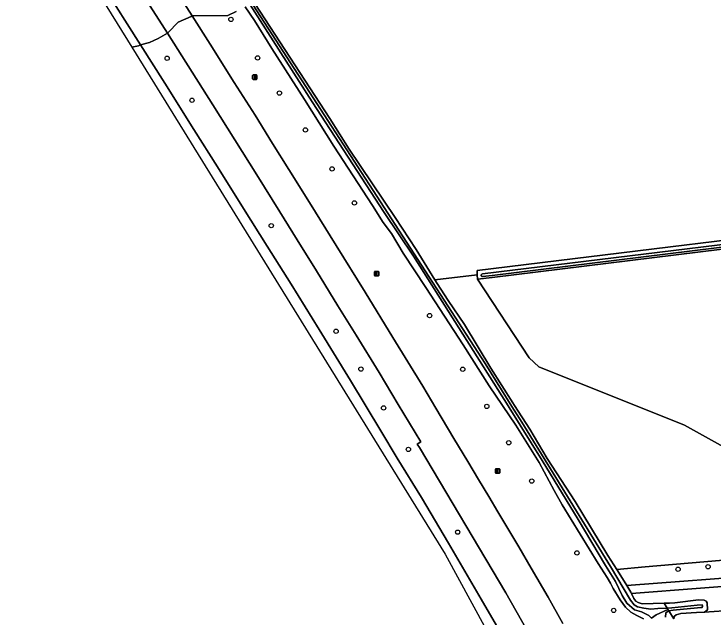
# Model space of a CAD drawing. Extents: x 161385 to 162589, y 388479 to 389756.
# Drawn here: x 161796.9 to 161955.8, y 388963.3 to 389100.4 of the extents above; entities that cross this region are included whole.
import ezdxf

# ---------------------------------------------------------------- set-up
doc = ezdxf.new("R2010")
doc.units = 0
for name, color, linetype in [('IMGEO_Berm_groen', 7, 'Continuous'), ('IMGEO_Boom', 7, 'Continuous'), ('IMGEO_Bouwland', 7, 'Continuous'), ('IMGEO_Grasland_agrarisch', 7, 'Continuous'), ('IMGEO_Grasland_overig', 7, 'Continuous'), ('IMGEO_Groenvoorziening', 7, 'Continuous'), ('IMGEO_Lichtmast', 7, 'Continuous'), ('IMGEO_Loofbos', 7, 'Continuous'), ('IMGEO_Oever', 7, 'Continuous'), ('IMGEO_Rijbaan_autoweg', 7, 'Continuous'), ('IMGEO_Waterloop', 7, 'Continuous')]:
    doc.layers.add(name, color=color, linetype=linetype)

msp = doc.modelspace()

# ---------------------------------------------------------------- linework, layer by layer
at = {"layer": 'IMGEO_Berm_groen'}
for points in [[(161830.78, 389110.33), (161837.38, 389099.93), (161845.47, 389100.01), (161847.35, 389100.97)], [(161817.07, 389106.89), (161825.61, 389093.34), (161827.68, 389093.88), (161829.62, 389094.82), (161831.76, 389095.99), (161825.81, 389105.42)], [(161847.35, 389100.97), (161845.47, 389100.01), (161837.38, 389099.93), (161841.49, 389093.55), (161846.97, 389084.8), (161851.68, 389077.35), (161855.64, 389070.93), (161859.35, 389065.05), (161864.05, 389057.52), (161870.12, 389047.75), (161876.71, 389037.13), (161883.04, 389026.85), (161889.79, 389015.84), (161892.77, 389010.82), (161896.88, 389003.91), (161900.02, 388998.66), (161902.5, 388994.62), (161904.86, 388990.7), (161906.87, 388987.28), (161909.15, 388983.47), (161911.65, 388979.3), (161914.46, 388974.45), (161918.32, 388967.84), (161921.67, 388961.88)], [(161939.98, 388962.93), (161938.51, 388963.73), (161937.11, 388964.42), (161935.87, 388965.58), (161934.7, 388967.22), (161933.12, 388969.83), (161932.51, 388971.07), (161931.75, 388972.32), (161929.68, 388975.49), (161921.51, 388988.84), (161919.67, 388992.08), (161916.25, 388998.49), (161911, 389006.95), (161904.88, 389015.86), (161899.02, 389025.18), (161890.5, 389038.23), (161885.36, 389046.03), (161882.71, 389050.47), (161880.82, 389053.03), (161878.36, 389056.86), (161869.59, 389070.37), (161862.89, 389080.97), (161855.49, 389092.56), (161851.53, 389098.89), (161849.46, 389102.02)], [(161924.25, 388941.4), (161908.69, 388968.84), (161889.05, 389001.83), (161888.55, 389002.66), (161889.4, 389003.18), (161884.22, 389011.65), (161879.86, 389018.89), (161874.67, 389027.36), (161870.51, 389034.07), (161865.65, 389041.98), (161861.29, 389049.08), (161857.35, 389055.39), (161852.12, 389063.79), (161847.09, 389071.78), (161842.05, 389079.72), (161837.41, 389087.13), (161831.76, 389095.99), (161829.62, 389094.82), (161827.68, 389093.88), (161825.61, 389093.34), (161831.14, 389084.67), (161837.75, 389074.11), (161843.16, 389065.61), (161849.02, 389056.14), (161854.45, 389047.6), (161859.88, 389038.95), (161866.27, 389028.71), (161873.35, 389017.1), (161880.26, 389005.65), (161884.01, 388999.47), (161889.5, 388990.51), (161895.66, 388980.11), (161903.1, 388967.38), (161909.25, 388956.84)], [(162091.22, 388973.33), (162091.09, 388975.49), (162091.05, 388976.13), (162091.02, 388976.56), (162090.33, 388976.53), (162090.32, 388976.08), (162090.3, 388975.58), (162090.29, 388975.42), (162090.26, 388975.21), (162089.92, 388974.48), (162089.09, 388974.29), (162081.65, 388974.7), (162068.44, 388973.58), (162041, 388971.25), (162040.56, 388971.22), (161994.51, 388967.19), (161960.26, 388964.84), (161958.25, 388964.73), (161953.86, 388964.45), (161952.04, 388964.39), (161948.48, 388964.16), (161947.45, 388963.85), (161946.95, 388963.44), (161946.9, 388962.91)]]:
    msp.add_lwpolyline(points, dxfattribs=at)
at = {"layer": 'IMGEO_Boom'}
for centre in [(161846.18, 389099.14), (161831.7, 389090.3), (161852.27, 389090.38), (161857.23, 389082.41), (161837.35, 389080.76), (161863.14, 389074.02), (161869.19, 389065.17), (161874.26, 389057.45), (161855.35, 389052.27), (161891.37, 389031.83), (161870.11, 389028.29), (161875.76, 389019.7), (161898.9, 389019.65), (161904.37, 389011.19), (161880.9, 389010.86), (161909.36, 389002.96), (161886.55, 389001.43), (161914.57, 388994.23), (161897.74, 388982.63), (161924.85, 388977.91), (161954.67, 388974.77), (161947.85, 388974.2), (161933.21, 388964.85)]:
    msp.add_circle(centre, 0.489, dxfattribs=at)
at = {"layer": 'IMGEO_Bouwland'}
msp.add_lwpolyline([(162005.74, 389121.3), (161995.52, 389120.96), (161995.61, 389119.78), (161859.16, 389105.46), (161851.12, 389103.98), (161851.17, 389103.5), (161851.5, 389102.93), (161851.61, 389102.76), (161868.7, 389076.66), (161873.06, 389069.66), (161883.53, 389054.11), (161888.33, 389046.83), (161892.52, 389039.97), (161902.21, 389041.07), (161902.14, 389042.12), (162000, 389054.06), (162008.56, 389055.1), (162008.87, 389053.94), (162015.23, 389054.69)], close=True, dxfattribs=at)
at = {"layer": 'IMGEO_Grasland_agrarisch'}
msp.add_lwpolyline([(161961.56, 389000.1), (161949.29, 389006.96), (161916.17, 389020.23), (161914.02, 389022.23), (161902.26, 389040.11), (161902.21, 389041.07), (161892.52, 389039.97), (161893.05, 389039.1), (161895.55, 389035.29), (161899.31, 389029.8), (161905.3, 389019.93), (161910.25, 389012.04), (161910.64, 389011.43), (161914.13, 389006.01), (161918.12, 388999.39), (161924.44, 388989.57), (161931.88, 388977.3), (161933.93, 388974.11), (161940.38, 388974.73), (162000, 388979.84)], dxfattribs=at)
at = {"layer": 'IMGEO_Grasland_overig'}
msp.add_lwpolyline([(162090.78, 388980.64), (162090.66, 388982.68), (162036.93, 388978.27), (162034.53, 388978.07), (162026.24, 388977.39), (162000, 388975.39), (161936.22, 388970.53), (161937.11, 388968.98), (161937.26, 388968.67), (162000, 388973.56)], close=True, dxfattribs=at)
at = {"layer": 'IMGEO_Groenvoorziening'}
msp.add_lwpolyline([(161936, 388970.9), (161936.22, 388970.53), (162000, 388975.39), (162026.24, 388977.39), (162034.53, 388978.07), (162034.11, 388982.17), (162029.34, 388981.64), (162024.07, 388980.6), (162017.62, 388980.62), (162005.94, 388980.35), (162000, 388979.84), (161940.38, 388974.73), (161933.93, 388974.11)], close=True, dxfattribs=at)
msp.add_lwpolyline([(162000, 388973.56), (161937.26, 388968.67), (161937.77, 388967.56), (161938.22, 388966.98), (161938.75, 388966.68), (161939.7, 388966.38), (161944.65, 388966.5), (161945.92, 388966.53), (161947.1, 388966.56), (161952.51, 388967.24), (161953.78, 388967.16), (161954.23, 388966.98), (161954.48, 388966.54), (161954.53, 388964.96), (161953.86, 388964.45), (161958.25, 388964.73)], dxfattribs=at)
at = {"layer": 'IMGEO_Lichtmast'}
for p, q in [((161851.12, 389085.61), (161851.12, 389086.41)), ((161851.12, 389086.41), (161851.12, 389085.61)), ((161851.22, 389086.51), (161852.01, 389086.51)), ((161852.01, 389086.51), (161851.22, 389086.51)), ((161852.11, 389086.41), (161852.11, 389085.61)), ((161852.11, 389085.61), (161852.11, 389086.41)), ((161852.01, 389085.51), (161851.22, 389085.51)), ((161851.22, 389085.51), (161852.01, 389085.51)), ((161878.82, 389040.96), (161878.82, 389041.76)), ((161878.82, 389041.76), (161878.82, 389040.96)), ((161878.92, 389041.86), (161879.71, 389041.86)), ((161879.71, 389041.86), (161878.92, 389041.86)), ((161879.81, 389041.76), (161879.81, 389040.96)), ((161879.81, 389040.96), (161879.81, 389041.76)), ((161879.71, 389040.86), (161878.92, 389040.86)), ((161878.92, 389040.86), (161879.71, 389040.86)), ((161906.32, 388996.12), (161906.32, 388996.92)), ((161906.32, 388996.92), (161906.32, 388996.12)), ((161906.42, 388997.02), (161907.21, 388997.02)), ((161907.21, 388997.02), (161906.42, 388997.02)), ((161907.21, 388996.02), (161906.42, 388996.02)), ((161906.42, 388996.02), (161907.21, 388996.02)), ((161907.31, 388996.92), (161907.31, 388996.12)), ((161907.31, 388996.12), (161907.31, 388996.92))]:
    msp.add_line(p, q, dxfattribs=at)
for points in [[(161851.54, 389086.38), (161851.69, 389086.38), (161851.69, 389085.63), (161851.54, 389085.63), (161851.54, 389086.38)], [(161879.24, 389041.73), (161879.39, 389041.73), (161879.39, 389040.98), (161879.24, 389040.98), (161879.24, 389041.73)], [(161906.74, 388996.89), (161906.89, 388996.89), (161906.89, 388996.14), (161906.74, 388996.14), (161906.74, 388996.89)]]:
    msp.add_lwpolyline(points, dxfattribs=at)
for centre, start, end in [((161851.22, 389086.41), 90, 180), ((161851.22, 389086.41), 90, 180), ((161852.01, 389086.41), 0, 90), ((161852.01, 389086.41), 360, 90), ((161851.22, 389085.61), 180, 270), ((161851.22, 389085.61), 180, 270), ((161852.01, 389085.61), 270, 0), ((161852.01, 389085.61), 270, 0), ((161878.92, 389041.76), 90, 180), ((161878.92, 389041.76), 90, 180), ((161879.71, 389041.76), 0, 90), ((161879.71, 389041.76), 360, 90), ((161878.92, 389040.96), 180, 270), ((161878.92, 389040.96), 180, 270), ((161879.71, 389040.96), 270, 0), ((161879.71, 389040.96), 270, 0), ((161906.42, 388996.92), 90, 180), ((161906.42, 388996.92), 90, 180), ((161906.42, 388996.12), 180, 270), ((161906.42, 388996.12), 180, 270), ((161907.21, 388996.92), 0, 90), ((161907.21, 388996.92), 360, 90), ((161907.21, 388996.12), 270, 0), ((161907.21, 388996.12), 270, 0)]:
    msp.add_arc(centre, 0.1, start, end, dxfattribs=at)
at = {"layer": 'IMGEO_Loofbos'}
msp.add_lwpolyline([(161976.13, 388997.11), (161978.02, 388998.61), (161978.81, 389000.23), (161979.18, 389001.71), (161979.06, 389003.28), (161976.41, 389021.95), (161972.36, 389046.66), (161972.52, 389047.25), (161973.08, 389048.82), (161968.31, 389048.23), (161905.62, 389040.52), (161902.26, 389040.11), (161914.02, 389022.23), (161916.17, 389020.23), (161949.29, 389006.96), (161961.56, 389000.1), (161970.27, 388996.25)], close=True, dxfattribs=at)
at = {"layer": 'IMGEO_Oever'}
for points in [[(161850.43, 389103.76), (161903.96, 389020.92), (161910.09, 389011.22), (161912.34, 389007.66), (161932.47, 388974.84), (161937.02, 388967.15), (161937.83, 388966.14), (161938.65, 388965.67), (161940.05, 388965.33), (161941.66, 388965.16), (161943.26, 388965.26), (161945.35, 388965.38), (161944.65, 388966.5), (161939.7, 388966.38), (161938.75, 388966.68), (161938.22, 388966.98), (161937.77, 388967.56), (161937.26, 388968.67), (161937.11, 388968.98), (161936.22, 388970.53), (161936, 388970.9), (161933.93, 388974.11), (161931.88, 388977.3), (161924.44, 388989.57), (161918.12, 388999.39), (161914.13, 389006.01), (161910.64, 389011.43), (161910.25, 389012.04), (161905.3, 389019.93), (161899.31, 389029.8), (161895.55, 389035.29), (161893.05, 389039.1), (161892.52, 389039.97), (161888.33, 389046.83), (161883.53, 389054.11), (161873.06, 389069.66), (161868.7, 389076.66), (161851.61, 389102.76)], [(161941.84, 388963.12), (161941.22, 388963.68), (161939.54, 388964.52), (161937.96, 388964.97), (161936.17, 388966.5), (161935.16, 388968.21), (161933.63, 388971.45), (161931.32, 388975.02), (161925.17, 388985.53), (161916.98, 388998.93), (161909.46, 389010.97), (161909.26, 389011.3), (161887.68, 389045.34), (161881.01, 389055.28), (161864.64, 389080.4), (161849.9, 389103.55)], [(161849.46, 389102.02), (161851.53, 389098.89), (161855.49, 389092.56), (161862.89, 389080.97), (161869.59, 389070.37), (161878.36, 389056.86), (161880.82, 389053.03), (161882.71, 389050.47), (161885.36, 389046.03), (161890.5, 389038.23), (161899.02, 389025.18), (161904.88, 389015.86), (161911, 389006.95), (161916.25, 388998.49), (161919.67, 388992.08), (161921.51, 388988.84), (161929.68, 388975.49), (161931.75, 388972.32), (161932.51, 388971.07), (161933.12, 388969.83), (161934.7, 388967.22), (161935.87, 388965.58), (161937.11, 388964.42), (161938.51, 388963.73), (161939.98, 388962.93)], [(161946.9, 388962.91), (161945.76, 388964.74), (161945.75, 388964.74), (161945.57, 388964.71), (161945.09, 388964.32), (161945.01, 388963.3)]]:
    msp.add_lwpolyline(points, dxfattribs=at)
for points in [[(162000, 389052.12), (162009.05, 389053.24), (162008.87, 389053.94), (162008.56, 389055.1), (162000, 389054.06), (161902.14, 389042.12), (161902.21, 389041.07), (161902.26, 389040.11), (161905.62, 389040.52), (161968.31, 389048.23), (161973.08, 389048.82)], [(162007.75, 389054.04), (162007.87, 389054.01), (162007.99, 389053.93), (162008.03, 389053.87), (162008.04, 389053.75), (162008.02, 389053.66), (162007.93, 389053.58), (162007.83, 389053.53), (161999.96, 389052.56), (161968.27, 389048.67), (161905.58, 389040.96), (161903.41, 389040.69), (161903.27, 389040.74), (161903.15, 389040.8), (161903.1, 389040.86), (161903.07, 389041.04), (161903.1, 389041.13), (161903.23, 389041.24), (161903.35, 389041.3), (162000.13, 389053.11)], [(161952.51, 388967.24), (161947.1, 388966.56), (161945.92, 388966.53), (161944.65, 388966.5), (161945.35, 388965.38), (161946.45, 388965.45), (161952.19, 388966.01), (161953.29, 388966.12), (161953.38, 388965.94), (161953.39, 388965.71), (161953.34, 388965.5), (161953.03, 388965.49), (161952.26, 388965.44), (161946.71, 388964.9), (161945.76, 388964.74), (161946.9, 388962.91), (161946.95, 388963.44), (161947.45, 388963.85), (161948.48, 388964.16), (161952.04, 388964.39), (161953.86, 388964.45), (161954.53, 388964.96), (161954.48, 388966.54), (161954.23, 388966.98), (161953.78, 388967.16)]]:
    msp.add_lwpolyline(points, close=True, dxfattribs=at)
at = {"layer": 'IMGEO_Rijbaan_autoweg'}
for points in [[(161796.88, 389136.13), (161823.66, 389092.84), (161825.15, 389093.16), (161825.61, 389093.34), (161817.07, 389106.89)], [(161825.81, 389105.42), (161831.76, 389095.99), (161831.9, 389096.14), (161834.2, 389098.48), (161837.18, 389099.79), (161837.38, 389099.93), (161830.78, 389110.33)], [(161921.67, 388961.88), (161918.32, 388967.84), (161914.46, 388974.45), (161911.65, 388979.3), (161909.15, 388983.47), (161906.87, 388987.28), (161904.86, 388990.7), (161902.5, 388994.62), (161900.02, 388998.66), (161896.88, 389003.91), (161892.77, 389010.82), (161889.79, 389015.84), (161883.04, 389026.85), (161876.71, 389037.13), (161870.12, 389047.75), (161864.05, 389057.52), (161859.35, 389065.05), (161855.64, 389070.93), (161851.68, 389077.35), (161846.97, 389084.8), (161841.49, 389093.55), (161837.38, 389099.93), (161837.18, 389099.79), (161834.2, 389098.48), (161831.9, 389096.14), (161831.76, 389095.99), (161837.41, 389087.13), (161842.05, 389079.72), (161847.09, 389071.78), (161852.12, 389063.79), (161857.35, 389055.39), (161861.29, 389049.08), (161865.65, 389041.98), (161870.51, 389034.07), (161874.67, 389027.36), (161879.86, 389018.89), (161884.22, 389011.65), (161889.4, 389003.18), (161888.55, 389002.66), (161889.05, 389001.83), (161908.69, 388968.84), (161924.25, 388941.4)], [(161909.25, 388956.84), (161903.1, 388967.38), (161895.66, 388980.11), (161889.5, 388990.51), (161884.01, 388999.47), (161880.26, 389005.65), (161873.35, 389017.1), (161866.27, 389028.71), (161859.88, 389038.95), (161854.45, 389047.6), (161849.02, 389056.14), (161843.16, 389065.61), (161837.75, 389074.11), (161831.14, 389084.67), (161825.61, 389093.34), (161825.15, 389093.16), (161823.66, 389092.84), (161894.93, 388977.64), (161946.23, 388883.4)]]:
    msp.add_lwpolyline(points, dxfattribs=at)
at = {"layer": 'IMGEO_Waterloop'}
for points in [[(161849.9, 389103.55), (161864.64, 389080.4), (161881.01, 389055.28), (161887.68, 389045.34), (161909.26, 389011.3), (161909.46, 389010.97), (161916.98, 388998.93), (161925.17, 388985.53), (161931.32, 388975.02), (161933.63, 388971.45), (161935.16, 388968.21), (161936.17, 388966.5), (161937.96, 388964.97), (161939.54, 388964.52), (161941.22, 388963.68), (161941.84, 388963.12), (161942.88, 388963.86), (161945.53, 388965.09), (161945.35, 388965.38), (161943.26, 388965.26), (161941.66, 388965.16), (161940.05, 388965.33), (161938.65, 388965.67), (161937.83, 388966.14), (161937.02, 388967.15), (161932.47, 388974.84), (161912.34, 389007.66), (161910.09, 389011.22), (161903.96, 389020.92), (161850.43, 389103.76)], [(161945.01, 388963.3), (161945.09, 388964.32), (161945.57, 388964.71), (161945.75, 388964.74), (161945.53, 388965.09), (161942.88, 388963.86), (161941.84, 388963.12)]]:
    msp.add_lwpolyline(points, dxfattribs=at)
for points in [[(162007.83, 389053.53), (162007.93, 389053.58), (162008.02, 389053.66), (162008.04, 389053.75), (162008.03, 389053.87), (162007.99, 389053.93), (162007.87, 389054.01), (162007.75, 389054.04), (162000.13, 389053.11), (161903.35, 389041.3), (161903.23, 389041.24), (161903.1, 389041.13), (161903.07, 389041.04), (161903.1, 389040.86), (161903.15, 389040.8), (161903.27, 389040.74), (161903.41, 389040.69), (161905.58, 389040.96), (161968.27, 389048.67), (161999.96, 389052.56)], [(161952.19, 388966.01), (161946.45, 388965.45), (161945.35, 388965.38), (161945.53, 388965.09), (161945.75, 388964.74), (161945.76, 388964.74), (161946.71, 388964.9), (161952.26, 388965.44), (161953.03, 388965.49), (161953.34, 388965.5), (161953.39, 388965.71), (161953.38, 388965.94), (161953.29, 388966.12)]]:
    msp.add_lwpolyline(points, close=True, dxfattribs=at)

doc.saveas('drawing.dxf')
